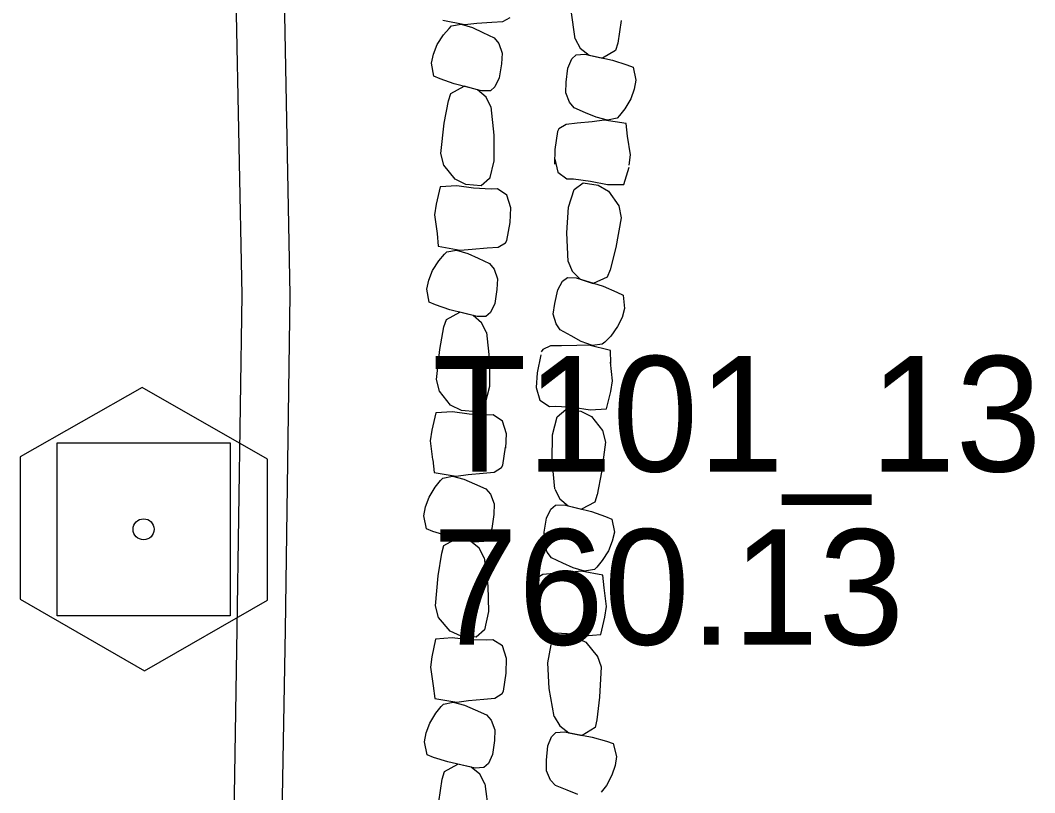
# Model space of a CAD drawing. Extents: x 589250 to 1188077, y 162953 to 363065.
# Drawn here: x 593570.7 to 593623.5, y 186232.2 to 186272.4 of the extents above; entities that cross this region are included whole.
import ezdxf

# ---------------------------------------------------------------- set-up
doc = ezdxf.new("R2010")
doc.units = 0
for name, color, linetype in [('E_DRN_RipRap', 7, 'Continuous'), ('E_MAP_Control', 7, 'Continuous'), ('E_RDWY_C_and_G', 7, 'Continuous')]:
    doc.layers.add(name, color=color, linetype=linetype)

msp = doc.modelspace()

# ---------------------------------------------------------------- linework, layer by layer
at = {"layer": 'E_DRN_RipRap'}
for p, q in [((593599.555, 186271.418), (593599.346, 186272.883)), ((593592.678, 186272.39), (593593.816, 186272.168)), ((593593.816, 186272.168), (593594.438, 186272.226)), ((593594.438, 186272.226), (593595.227, 186272.278)), ((593595.227, 186272.278), (593595.797, 186272.311)), ((593595.797, 186272.311), (593596.183, 186272.534)), ((593601.946, 186272.373), (593601.77, 186271.195)), ((593592.71, 186271.631), (593593.004, 186271.962)), ((593593.004, 186271.962), (593593.125, 186272.086)), ((593593.125, 186272.086), (593593.628, 186272.174)), ((593593.628, 186272.174), (593594.218, 186271.997)), ((593594.218, 186271.997), (593594.761, 186271.746)), ((593594.761, 186271.746), (593595.349, 186271.464)), ((593592.389, 186271.12), (593592.71, 186271.631)), ((593595.349, 186271.464), (593595.582, 186271.167)), ((593595.582, 186271.167), (593595.762, 186270.666)), ((593599.555, 186271.418), (593599.824, 186270.924)), ((593601.77, 186271.195), (593601.656, 186270.804)), ((593592.085, 186270.159), (593592.19, 186270.628)), ((593592.19, 186270.628), (593592.389, 186271.12)), ((593595.762, 186270.666), (593595.726, 186270.116)), ((593599.824, 186270.924), (593600.278, 186270.563)), ((593601.656, 186270.804), (593600.972, 186270.406)), ((593592.211, 186269.476), (593592.085, 186270.159)), ((593595.726, 186270.116), (593595.615, 186269.388)), ((593599.169, 186269.897), (593599.377, 186270.371)), ((593599.377, 186270.371), (593599.61, 186270.582)), ((593599.61, 186270.582), (593600.063, 186270.611)), ((593600.063, 186270.611), (593601.495, 186270.304)), ((593600.278, 186270.563), (593600.972, 186270.406)), ((593601.495, 186270.304), (593602.237, 186270.073)), ((593599.082, 186269.165), (593599.169, 186269.897)), ((593602.237, 186270.073), (593602.573, 186269.944)), ((593602.573, 186269.944), (593602.721, 186269.266)), ((593592.541, 186269.334), (593592.211, 186269.476)), ((593593.276, 186269.073), (593592.541, 186269.334)), ((593594.697, 186268.71), (593593.276, 186269.073)), ((593595.615, 186269.388), (593595.39, 186268.923)), ((593599.065, 186268.614), (593599.082, 186269.165)), ((593602.721, 186269.266), (593602.632, 186268.793)), ((593592.97, 186268.194), (593593.098, 186268.58)), ((593593.098, 186268.58), (593593.795, 186268.951)), ((593594.483, 186268.767), (593593.795, 186268.951)), ((593594.926, 186268.388), (593594.483, 186268.767)), ((593595.151, 186268.721), (593594.697, 186268.71)), ((593595.39, 186268.923), (593595.151, 186268.721)), ((593599.262, 186268.12), (593599.065, 186268.614)), ((593602.632, 186268.793), (593602.45, 186268.293)), ((593592.755, 186267.024), (593592.97, 186268.194)), ((593595.177, 186267.884), (593594.926, 186268.388)), ((593599.504, 186267.833), (593599.262, 186268.12)), ((593602.45, 186268.293), (593602.146, 186267.77)), ((593595.177, 186267.884), (593595.337, 186266.412)), ((593600.101, 186267.574), (593599.504, 186267.833)), ((593600.652, 186267.345), (593600.101, 186267.574)), ((593602.146, 186267.77), (593601.864, 186267.427)), ((593592.578, 186265.459), (593592.755, 186267.024)), ((593599.085, 186266.968), (593598.707, 186266.73)), ((593599.654, 186267.024), (593599.085, 186266.968)), ((593600.44, 186267.107), (593599.654, 186267.024)), ((593601.059, 186267.19), (593600.44, 186267.107)), ((593601.247, 186267.191), (593600.652, 186267.345)), ((593602.203, 186267.013), (593601.059, 186267.19)), ((593601.747, 186267.299), (593601.247, 186267.191)), ((593601.864, 186267.427), (593601.747, 186267.299)), ((593602.283, 186266.358), (593602.203, 186267.013)), ((593595.337, 186266.412), (593595.332, 186265.077)), ((593598.637, 186266.598), (593598.505, 186265.656)), ((593598.707, 186266.73), (593598.637, 186266.598)), ((593602.438, 186265.391), (593602.283, 186266.358)), ((593592.732, 186264.853), (593592.578, 186265.459)), ((593598.505, 186265.656), (593598.491, 186264.898)), ((593602.373, 186264.843), (593602.438, 186265.391)), ((593593.314, 186264.124), (593592.731, 186264.848)), ((593595.332, 186265.077), (593595.097, 186264.144)), ((593598.5, 186265.167), (593598.657, 186264.494)), ((593598.657, 186264.494), (593599.13, 186264.135)), ((593602.095, 186263.843), (593602.365, 186264.737)), ((593593.403, 186263.78), (593592.543, 186263.724)), ((593593.878, 186263.846), (593593.314, 186264.124)), ((593594.28, 186263.655), (593593.403, 186263.78)), ((593594.664, 186263.773), (593593.878, 186263.846)), ((593595.098, 186264.155), (593594.664, 186263.773)), ((593599.13, 186264.135), (593599.465, 186264.131)), ((593599.465, 186264.131), (593600.364, 186264.023)), ((593599.513, 186263.576), (593599.972, 186263.93)), ((593599.972, 186263.93), (593600.753, 186263.807)), ((593600.364, 186264.023), (593601.232, 186263.842)), ((593600.753, 186263.807), (593601.298, 186263.493)), ((593601.232, 186263.842), (593602.095, 186263.843)), ((593592.543, 186263.724), (593592.334, 186262.814)), ((593595.183, 186263.605), (593594.28, 186263.655)), ((593595.518, 186263.622), (593595.183, 186263.605)), ((593596.012, 186263.294), (593595.518, 186263.622)), ((593596.214, 186262.633), (593596.012, 186263.294)), ((593599.217, 186262.658), (593599.513, 186263.576)), ((593601.298, 186263.493), (593601.831, 186262.734)), ((593592.334, 186262.814), (593592.252, 186262.269)), ((593601.831, 186262.734), (593601.945, 186262.12)), ((593592.252, 186262.269), (593592.376, 186261.297)), ((593596.176, 186261.876), (593596.214, 186262.633)), ((593599.125, 186261.326), (593599.217, 186262.658)), ((593596.014, 186260.939), (593596.176, 186261.876)), ((593601.945, 186262.12), (593601.666, 186260.568)), ((593592.376, 186261.297), (593592.435, 186260.64)), ((593599.188, 186259.848), (593599.125, 186261.326)), ((593592.435, 186260.64), (593593.573, 186260.426)), ((593595.554, 186260.583), (593595.94, 186260.809)), ((593595.94, 186260.809), (593596.014, 186260.939)), ((593592.468, 186259.881), (593592.761, 186260.215)), ((593592.761, 186260.215), (593592.882, 186260.339)), ((593592.882, 186260.339), (593593.385, 186260.431)), ((593593.385, 186260.431), (593593.975, 186260.258)), ((593593.573, 186260.426), (593594.195, 186260.488)), ((593593.975, 186260.258), (593594.519, 186260.01)), ((593594.195, 186260.488), (593594.984, 186260.546)), ((593594.984, 186260.546), (593595.554, 186260.583)), ((593601.666, 186260.568), (593601.374, 186259.413)), ((593592.148, 186259.368), (593592.468, 186259.881)), ((593594.519, 186260.01), (593595.108, 186259.733)), ((593595.108, 186259.733), (593595.341, 186259.437)), ((593599.188, 186259.848), (593599.407, 186259.331)), ((593591.95, 186258.875), (593592.148, 186259.368)), ((593595.341, 186259.437), (593595.522, 186258.937)), ((593599.407, 186259.331), (593599.824, 186258.928)), ((593601.221, 186259.035), (593600.5, 186258.705)), ((593601.374, 186259.413), (593601.221, 186259.035)), ((593591.845, 186258.405), (593591.95, 186258.875)), ((593595.522, 186258.937), (593595.487, 186258.387)), ((593598.652, 186258.372), (593598.907, 186258.823)), ((593598.907, 186258.823), (593599.16, 186259.011)), ((593599.16, 186259.011), (593599.615, 186258.996)), ((593599.615, 186258.996), (593601.011, 186258.553)), ((593599.824, 186258.928), (593600.5, 186258.705)), ((593601.011, 186258.553), (593601.728, 186258.251)), ((593591.973, 186257.722), (593591.845, 186258.405)), ((593595.487, 186258.387), (593595.378, 186257.658)), ((593598.493, 186257.652), (593598.652, 186258.372)), ((593601.728, 186258.251), (593602.05, 186258.09)), ((593602.05, 186258.09), (593602.131, 186257.401)), ((593592.304, 186257.583), (593591.973, 186257.722)), ((593593.039, 186257.327), (593592.304, 186257.583)), ((593595.378, 186257.658), (593595.154, 186257.192)), ((593598.422, 186257.105), (593598.493, 186257.652)), ((593592.862, 186256.833), (593593.558, 186257.208)), ((593594.46, 186256.974), (593593.039, 186257.327)), ((593594.247, 186257.029), (593593.558, 186257.208)), ((593594.69, 186256.653), (593594.247, 186257.029)), ((593594.914, 186256.988), (593594.46, 186256.974)), ((593595.154, 186257.192), (593594.914, 186256.988)), ((593598.569, 186256.595), (593598.422, 186257.105)), ((593601.995, 186256.939), (593601.764, 186256.459)), ((593602.131, 186257.401), (593601.995, 186256.939)), ((593592.522, 186255.274), (593592.735, 186256.446)), ((593592.735, 186256.446), (593592.862, 186256.833)), ((593594.943, 186256.151), (593594.69, 186256.653)), ((593598.782, 186256.285), (593598.569, 186256.595)), ((593601.764, 186256.459), (593601.409, 186255.968)), ((593594.943, 186256.151), (593595.105, 186254.68)), ((593599.351, 186255.97), (593598.782, 186256.285)), ((593599.878, 186255.689), (593599.351, 186255.97)), ((593601.409, 186255.968), (593601.094, 186255.654)), ((593598.279, 186255.465), (593597.878, 186255.264)), ((593598.851, 186255.466), (593598.279, 186255.465)), ((593599.643, 186255.473), (593598.851, 186255.466)), ((593600.269, 186255.495), (593599.643, 186255.473)), ((593600.456, 186255.478), (593599.878, 186255.689)), ((593601.391, 186255.209), (593600.269, 186255.495)), ((593600.964, 186255.537), (593600.456, 186255.478)), ((593601.094, 186255.654), (593600.964, 186255.537)), ((593592.348, 186253.707), (593592.522, 186255.274)), ((593597.765, 186254.992), (593597.589, 186254.057)), ((593597.878, 186255.264), (593597.795, 186255.14)), ((593601.406, 186254.549), (593601.391, 186255.209)), ((593595.105, 186254.68), (593595.103, 186253.345)), ((593601.508, 186253.636), (593601.399, 186254.608)), ((593597.589, 186254.057), (593597.538, 186253.3)), ((593592.503, 186253.102), (593592.348, 186253.707)), ((593595.103, 186253.345), (593594.87, 186252.41)), ((593597.538, 186253.3), (593597.73, 186252.637)), ((593601.417, 186253.091), (593601.508, 186253.636)), ((593593.085, 186252.378), (593592.503, 186253.102)), ((593601.194, 186252.183), (593601.417, 186253.091)), ((593593.65, 186252.101), (593593.085, 186252.378)), ((593594.87, 186252.41), (593594.436, 186252.027)), ((593597.73, 186252.637), (593598.219, 186252.306)), ((593598.219, 186252.306), (593598.554, 186252.321)), ((593598.554, 186252.321), (593599.457, 186252.264)), ((593599.457, 186252.264), (593600.332, 186252.133)), ((593600.332, 186252.133), (593601.194, 186252.183)), ((593592.314, 186251.979), (593592.106, 186251.069)), ((593593.174, 186252.035), (593592.314, 186251.979)), ((593594.052, 186251.91), (593593.174, 186252.035)), ((593594.436, 186252.027), (593593.65, 186252.101)), ((593594.955, 186251.86), (593594.052, 186251.91)), ((593595.289, 186251.877), (593594.955, 186251.86)), ((593595.784, 186251.549), (593595.289, 186251.877)), ((593598.383, 186250.837), (593598.63, 186251.77)), ((593598.63, 186251.77), (593599.071, 186252.149)), ((593599.071, 186252.149), (593599.856, 186252.07)), ((593599.856, 186252.07), (593600.416, 186251.789)), ((593600.416, 186251.789), (593600.987, 186251.061)), ((593595.986, 186250.887), (593595.784, 186251.549)), ((593592.106, 186251.069), (593592.023, 186250.524)), ((593595.947, 186250.13), (593595.986, 186250.887)), ((593598.359, 186249.502), (593598.383, 186250.837)), ((593600.987, 186251.061), (593601.133, 186250.455)), ((593592.023, 186250.524), (593592.148, 186249.552)), ((593595.797, 186249.257), (593595.937, 186250.198)), ((593601.133, 186250.455), (593600.934, 186248.89)), ((593592.152, 186249.527), (593592.226, 186248.871)), ((593595.345, 186248.891), (593595.725, 186249.126)), ((593595.725, 186249.126), (593595.797, 186249.257)), ((593598.499, 186248.03), (593598.359, 186249.502)), ((593592.226, 186248.871), (593593.368, 186248.685)), ((593592.561, 186248.454), (593592.68, 186248.581)), ((593592.68, 186248.581), (593593.18, 186248.685)), ((593593.18, 186248.685), (593593.774, 186248.527)), ((593593.368, 186248.685), (593593.988, 186248.763)), ((593593.774, 186248.527), (593594.323, 186248.292)), ((593593.988, 186248.763), (593594.775, 186248.839)), ((593594.775, 186248.839), (593595.345, 186248.891)), ((593600.934, 186248.89), (593600.702, 186247.719)), ((593591.967, 186247.593), (593592.276, 186248.113)), ((593592.276, 186248.113), (593592.561, 186248.454)), ((593594.323, 186248.292), (593594.917, 186248.029)), ((593594.917, 186248.029), (593595.157, 186247.74)), ((593598.502, 186248.012), (593598.754, 186247.511)), ((593591.78, 186247.094), (593591.967, 186247.593)), ((593595.157, 186247.74), (593595.349, 186247.244)), ((593598.754, 186247.511), (593599.197, 186247.136)), ((593600.71, 186247.726), (593600.582, 186247.338)), ((593591.686, 186246.622), (593591.78, 186247.094)), ((593595.349, 186247.244), (593595.326, 186246.693)), ((593598.065, 186246.502), (593598.289, 186246.97)), ((593598.289, 186246.97), (593598.529, 186247.174)), ((593598.529, 186247.174), (593598.983, 186247.19)), ((593598.983, 186247.19), (593600.404, 186246.843)), ((593599.197, 186247.136), (593599.885, 186246.96)), ((593600.582, 186247.338), (593599.885, 186246.96)), ((593591.828, 186245.943), (593591.686, 186246.622)), ((593595.326, 186246.693), (593595.233, 186245.962)), ((593597.954, 186245.773), (593598.065, 186246.502)), ((593600.404, 186246.843), (593601.139, 186246.591)), ((593601.139, 186246.591), (593601.47, 186246.452)), ((593601.47, 186246.452), (593601.596, 186245.77)), ((593592.162, 186245.811), (593591.828, 186245.943)), ((593595.233, 186245.962), (593595.02, 186245.49)), ((593592.902, 186245.574), (593592.162, 186245.811)), ((593592.737, 186245.075), (593593.424, 186245.468)), ((593594.331, 186245.256), (593592.902, 186245.574)), ((593594.117, 186245.305), (593593.424, 186245.468)), ((593595.02, 186245.49), (593594.785, 186245.281)), ((593597.918, 186245.223), (593597.954, 186245.773)), ((593601.596, 186245.77), (593601.49, 186245.3)), ((593592.618, 186244.685), (593592.737, 186245.075)), ((593594.568, 186244.94), (593594.117, 186245.305)), ((593594.785, 186245.281), (593594.331, 186245.256)), ((593594.832, 186244.444), (593594.568, 186244.94)), ((593598.098, 186244.724), (593597.918, 186245.223)), ((593601.291, 186244.806), (593600.97, 186244.291)), ((593601.49, 186245.3), (593601.291, 186244.806)), ((593592.431, 186243.508), (593592.618, 186244.685)), ((593594.832, 186244.444), (593595.026, 186242.978)), ((593598.33, 186244.429), (593598.098, 186244.724)), ((593598.918, 186244.154), (593598.33, 186244.429)), ((593600.97, 186244.291), (593600.677, 186243.957)), ((593599.462, 186243.909), (593598.918, 186244.154)), ((593599.864, 186243.742), (593599.242, 186243.677)), ((593600.052, 186243.738), (593599.462, 186243.909)), ((593601.002, 186243.533), (593599.864, 186243.742)), ((593600.555, 186243.832), (593600.052, 186243.738)), ((593600.677, 186243.957), (593600.555, 186243.832)), ((593592.292, 186241.938), (593592.431, 186243.508)), ((593597.422, 186243.219), (593597.258, 186242.282)), ((593597.496, 186243.349), (593597.422, 186243.219)), ((593597.882, 186243.577), (593597.496, 186243.349)), ((593598.453, 186243.616), (593597.882, 186243.577)), ((593599.242, 186243.677), (593598.453, 186243.616)), ((593601.059, 186242.876), (593601.002, 186243.533)), ((593595.026, 186242.978), (593595.054, 186241.643)), ((593601.182, 186241.905), (593601.059, 186242.876)), ((593597.258, 186242.282), (593597.218, 186241.525)), ((593592.461, 186241.337), (593592.292, 186241.938)), ((593595.054, 186241.643), (593594.842, 186240.702)), ((593601.098, 186241.359), (593601.182, 186241.905)), ((593593.059, 186240.627), (593592.461, 186241.337)), ((593597.218, 186241.525), (593597.419, 186240.864)), ((593600.888, 186240.448), (593601.098, 186241.359)), ((593593.629, 186240.363), (593593.059, 186240.627)), ((593594.842, 186240.702), (593594.416, 186240.309)), ((593597.419, 186240.864), (593597.913, 186240.538)), ((593592.297, 186240.209), (593592.109, 186239.294)), ((593593.155, 186240.286), (593592.297, 186240.209)), ((593594.035, 186240.182), (593593.155, 186240.286)), ((593594.416, 186240.309), (593593.629, 186240.363)), ((593594.939, 186240.154), (593594.035, 186240.182)), ((593595.273, 186240.179), (593594.939, 186240.154)), ((593595.774, 186239.864), (593595.273, 186240.179)), ((593597.913, 186240.538), (593598.248, 186240.557)), ((593598.248, 186240.557), (593599.151, 186240.51)), ((593598.331, 186240.007), (593598.766, 186240.391)), ((593598.766, 186240.391), (593599.552, 186240.321)), ((593599.151, 186240.51), (593600.028, 186240.389)), ((593599.552, 186240.321), (593600.116, 186240.046)), ((593600.028, 186240.389), (593600.888, 186240.448)), ((593600.116, 186240.046), (593600.697, 186239.324)), ((593595.991, 186239.207), (593595.774, 186239.864)), ((593598.131, 186238.976), (593598.304, 186239.922)), ((593592.109, 186239.294), (593592.038, 186238.747)), ((593595.969, 186238.449), (593595.991, 186239.207)), ((593600.71, 186239.362), (593600.903, 186238.767)), ((593592.038, 186238.747), (593592.184, 186237.779)), ((593598.215, 186237.644), (593598.131, 186238.976)), ((593600.903, 186238.767), (593600.83, 186237.195)), ((593595.828, 186237.509), (593595.969, 186238.449)), ((593592.184, 186237.779), (593592.258, 186237.123)), ((593595.757, 186237.378), (593595.828, 186237.509)), ((593598.471, 186236.186), (593598.215, 186237.644)), ((593592.258, 186237.123), (593593.4, 186236.937)), ((593592.711, 186236.833), (593593.212, 186236.937)), ((593593.212, 186236.937), (593593.806, 186236.778)), ((593593.4, 186236.937), (593594.02, 186237.014)), ((593594.02, 186237.014), (593594.807, 186237.091)), ((593594.807, 186237.091), (593595.376, 186237.142)), ((593595.376, 186237.142), (593595.757, 186237.378)), ((593600.83, 186237.195), (593600.693, 186236.014)), ((593591.999, 186235.844), (593592.307, 186236.365)), ((593592.307, 186236.365), (593592.593, 186236.705)), ((593592.593, 186236.705), (593592.711, 186236.833)), ((593593.806, 186236.778), (593594.355, 186236.544)), ((593594.355, 186236.544), (593594.949, 186236.281)), ((593591.812, 186235.346), (593591.999, 186235.844)), ((593594.949, 186236.281), (593595.189, 186235.991)), ((593595.189, 186235.991), (593595.381, 186235.496)), ((593598.471, 186236.186), (593598.755, 186235.699)), ((593600.693, 186236.014), (593600.59, 186235.621)), ((593591.718, 186234.874), (593591.812, 186235.346)), ((593595.381, 186235.496), (593595.358, 186234.945)), ((593598.327, 186235.135), (593598.553, 186235.352)), ((593598.553, 186235.352), (593599.005, 186235.391)), ((593598.755, 186235.699), (593599.221, 186235.348)), ((593599.005, 186235.391), (593600.446, 186235.118)), ((593599.221, 186235.348), (593599.92, 186235.207)), ((593600.59, 186235.621), (593599.92, 186235.207)), ((593591.86, 186234.195), (593591.718, 186234.874)), ((593595.358, 186234.945), (593595.265, 186234.214)), ((593598.133, 186234.657), (593598.327, 186235.135)), ((593600.446, 186235.118), (593601.196, 186234.903)), ((593601.196, 186234.903), (593601.535, 186234.782)), ((593601.535, 186234.782), (593601.706, 186234.109)), ((593598.071, 186233.924), (593598.133, 186234.657)), ((593592.194, 186234.063), (593591.86, 186234.195)), ((593592.934, 186233.825), (593592.194, 186234.063)), ((593592.769, 186233.327), (593593.456, 186233.719)), ((593594.363, 186233.507), (593592.934, 186233.825)), ((593594.148, 186233.557), (593593.456, 186233.719)), ((593595.051, 186233.742), (593594.817, 186233.532)), ((593595.265, 186234.214), (593595.051, 186233.742)), ((593598.071, 186233.373), (593598.071, 186233.924)), ((593601.706, 186234.109), (593601.631, 186233.634)), ((593592.65, 186232.937), (593592.769, 186233.327)), ((593594.6, 186233.192), (593594.148, 186233.557)), ((593594.817, 186233.532), (593594.363, 186233.507)), ((593594.863, 186232.696), (593594.6, 186233.192)), ((593598.284, 186232.885), (593598.071, 186233.373)), ((593601.631, 186233.634), (593601.465, 186233.131)), ((593592.463, 186231.76), (593592.65, 186232.937)), ((593594.863, 186232.696), (593595.058, 186231.229)), ((593598.535, 186232.603), (593598.284, 186232.885)), ((593601.465, 186233.131), (593601.179, 186232.601)), ((593599.14, 186232.359), (593598.535, 186232.603)), ((593599.699, 186232.142), (593599.14, 186232.359)), ((593601.179, 186232.601), (593600.908, 186232.252))]:
    msp.add_line(p, q, dxfattribs=at)
at = {"layer": 'E_MAP_Control'}
for p, q in [((593572.621, 186241.421), (593572.621, 186250.421)), ((593572.621, 186250.421), (593581.621, 186250.421)), ((593572.621, 186241.421), (593572.621, 186250.421)), ((593572.621, 186250.421), (593581.621, 186250.421)), ((593581.621, 186250.421), (593581.621, 186241.421)), ((593581.621, 186250.421), (593581.621, 186241.421)), ((593581.621, 186241.421), (593572.621, 186241.421)), ((593581.621, 186241.421), (593572.621, 186241.421))]:
    msp.add_line(p, q, dxfattribs=at)
msp.add_lwpolyline([(593570.709, 186249.683), (593570.709, 186242.293), (593577.167, 186238.567), (593583.563, 186242.231), (593583.563, 186249.559), (593577.042, 186253.285)], close=True, dxfattribs=at)
msp.add_lwpolyline([(593570.709, 186249.683), (593570.709, 186242.293), (593577.167, 186238.567), (593583.563, 186242.231), (593583.563, 186249.559), (593577.042, 186253.285)], close=True, dxfattribs=at)
msp.add_circle((593577.121, 186245.921), 0.546, dxfattribs=at)
msp.add_circle((593577.121, 186245.921), 0.546, dxfattribs=at)
at = {"layer": 'E_RDWY_C_and_G'}
for p, q in [((593584.737, 186258.114), (593584.426, 186274.323)), ((593582.237, 186258.108), (593581.928, 186274.185)), ((593581.992, 186240.741), (593582.237, 186258.108)), ((593584.492, 186240.702), (593584.737, 186258.114)), ((593581.691, 186223.093), (593581.992, 186240.741)), ((593584.19, 186223.013), (593584.492, 186240.702))]:
    msp.add_line(p, q, dxfattribs=at)

# ---------------------------------------------------------------- texts
at = {"layer": 'E_MAP_Control'}
for s, p in [('T101_13', (593592.129, 186248.924)), ('T101_13', (593592.129, 186248.924)), ('760.13', (593592.129, 186239.924)), ('760.13', (593592.129, 186239.924))]:
    msp.add_text(s, height=6, dxfattribs=at).set_placement(p)

doc.saveas('drawing.dxf')
